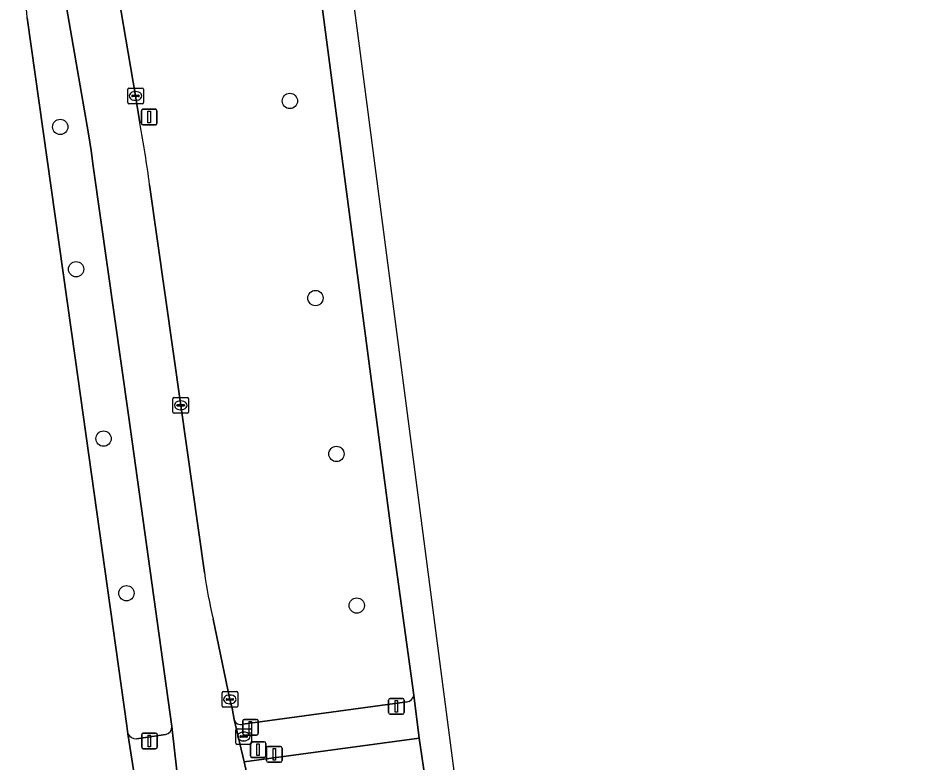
# Model space of a CAD drawing. Extents: x 160554 to 161248, y 385329 to 386506.
# Drawn here: x 161110.1 to 161167.1, y 386182.4 to 386230 of the extents above; entities that cross this region are included whole.
import ezdxf

# ---------------------------------------------------------------- set-up
doc = ezdxf.new("R2010")
doc.units = 0
for name, color, linetype in [('IMGEO_Berm_groen', 7, 'Continuous'), ('IMGEO_Boom', 7, 'Continuous'), ('IMGEO_Drukknoppaal', 7, 'Continuous'), ('IMGEO_Fietspad_gesloten', 7, 'Continuous'), ('IMGEO_Kolk', 7, 'Continuous'), ('IMGEO_Lichtmast', 7, 'Continuous'), ('IMGEO_OVBaan_gesloten', 7, 'Continuous'), ('IMGEO_Rijbaan_regionaal_gesloten', 7, 'Continuous'), ('IMGEO_Verkeersregelinstallatiepaal', 7, 'Continuous'), ('IMGEO_Voetpad_open', 7, 'Continuous')]:
    doc.layers.add(name, color=color, linetype=linetype)

msp = doc.modelspace()

# ---------------------------------------------------------------- linework, layer by layer
at = {"layer": 'IMGEO_Berm_groen'}
for points in [[(161135.415, 386186.7), (161134, 386196.871), (161121.723, 386290.228), (161119.292, 386308.163)], [(161114.791, 386221.496), (161114.628, 386222.565), (161112.41, 386235.343)], [(161116.075, 386234.144), (161117.628, 386224.992), (161117.894, 386223.272)], [(161110.703, 386229.984), (161113.769, 386208.249), (161116.715, 386187.319), (161117.064, 386184.74), (161117.129, 386184.23)], [(161119.956, 386184.683), (161117.181, 386204.599), (161114.928, 386220.511), (161114.791, 386221.496)], [(161118.524, 386219.319), (161120.518, 386205.219), (161122.026, 386194.526)], [(161122.585, 386191.55), (161123.658, 386186.423), (161123.796, 386185.86), (161123.939, 386185.135)], [(161124.493, 386184.838), (161134.982, 386186.26)], [(161117.699, 386183.912), (161119.548, 386184.181)]]:
    msp.add_lwpolyline(points, dxfattribs=at)
for centre, radius, start, end in [((161092.498, 386228.38), 18.275, 5.0363, 21.7377), ((161055.138, 386211.244), 63.899, 7.26031, 10.85014), ((161157.742, 386199.694), 36.088, 188.2338, 193.0427), ((161134.896, 386186.777), 0.524, 279.3957, 351.5231), ((161119.486, 386184.648), 0.471, 277.5751, 4.22), ((161124.355, 386185.246), 0.431, 194.9844, 288.624), ((161117.663, 386184.518), 0.607, 208.3196, 273.3666)]:
    msp.add_arc(centre, radius, start, end, dxfattribs=at)
at = {"layer": 'IMGEO_Boom'}
for centre in [(161127.491, 386224.671), (161112.815, 386223.012), (161113.828, 386213.918), (161129.129, 386212.077), (161115.583, 386203.09), (161130.469, 386202.111), (161117.047, 386193.208), (161131.77, 386192.424)]:
    msp.add_circle(centre, 0.489, dxfattribs=at)
at = {"layer": 'IMGEO_Drukknoppaal'}
for p, q in [((161126.001, 386182.514), (161126.001, 386183.314)), ((161126.001, 386183.314), (161126.001, 386182.514)), ((161126.101, 386183.414), (161126.891, 386183.414)), ((161126.891, 386183.414), (161126.101, 386183.414)), ((161126.991, 386183.314), (161126.991, 386182.514)), ((161126.991, 386182.514), (161126.991, 386183.314)), ((161126.891, 386182.414), (161126.101, 386182.414)), ((161126.101, 386182.414), (161126.891, 386182.414))]:
    msp.add_line(p, q, dxfattribs=at)
msp.add_lwpolyline([(161126.421, 386183.289), (161126.571, 386183.289), (161126.571, 386182.539), (161126.421, 386182.539), (161126.421, 386183.289)], dxfattribs=at)
for centre, start, end in [((161126.101, 386183.314), 90, 180), ((161126.101, 386183.314), 90, 180), ((161126.891, 386183.314), 0, 90), ((161126.891, 386183.314), 360, 90), ((161126.101, 386182.514), 180, 270), ((161126.101, 386182.514), 180, 270), ((161126.891, 386182.514), 270, 0), ((161126.891, 386182.514), 270, 0)]:
    msp.add_arc(centre, 0.1, start, end, dxfattribs=at)
at = {"layer": 'IMGEO_Fietspad_gesloten'}
for points in [[(161135.755, 386183.954), (161124.567, 386182.442), (161125.233, 386179.522)], [(161136.195, 386180.923), (161135.755, 386183.954)]]:
    msp.add_lwpolyline(points, dxfattribs=at)
at = {"layer": 'IMGEO_Kolk'}
for p, q in [((161117.127, 386224.566), (161117.127, 386225.418)), ((161117.202, 386225.492), (161118.054, 386225.492)), ((161117.615, 386225.272), (161117.64, 386225.272)), ((161118.128, 386225.418), (161118.128, 386224.566)), ((161117.386, 386224.986), (161117.386, 386224.998)), ((161117.824, 386224.949), (161117.426, 386224.949)), ((161117.429, 386225.035), (161117.827, 386225.035)), ((161117.638, 386224.712), (161117.613, 386224.712)), ((161117.87, 386224.998), (161117.87, 386224.986)), ((161118.054, 386224.492), (161117.202, 386224.492)), ((161120.017, 386204.793), (161120.017, 386205.645)), ((161120.092, 386205.719), (161120.944, 386205.719)), ((161120.276, 386205.213), (161120.276, 386205.225)), ((161120.319, 386205.262), (161120.717, 386205.262)), ((161120.505, 386205.499), (161120.53, 386205.499)), ((161120.76, 386205.225), (161120.76, 386205.213)), ((161121.018, 386205.645), (161121.018, 386204.793)), ((161120.944, 386204.719), (161120.092, 386204.719)), ((161120.714, 386205.176), (161120.316, 386205.176)), ((161120.528, 386204.939), (161120.503, 386204.939)), ((161123.157, 386185.997), (161123.157, 386186.849)), ((161123.232, 386186.923), (161124.084, 386186.923)), ((161123.416, 386186.417), (161123.416, 386186.429)), ((161123.854, 386186.38), (161123.456, 386186.38)), ((161123.459, 386186.466), (161123.857, 386186.466)), ((161123.645, 386186.703), (161123.67, 386186.703)), ((161123.9, 386186.429), (161123.9, 386186.417)), ((161124.158, 386186.849), (161124.158, 386185.997)), ((161124.084, 386185.923), (161123.232, 386185.923)), ((161123.668, 386186.143), (161123.643, 386186.143)), ((161124.045, 386183.627), (161124.045, 386184.479)), ((161124.12, 386184.553), (161124.972, 386184.553)), ((161124.347, 386184.096), (161124.745, 386184.096)), ((161124.533, 386184.333), (161124.558, 386184.333)), ((161125.046, 386184.479), (161125.046, 386183.627)), ((161124.972, 386183.553), (161124.12, 386183.553)), ((161124.304, 386184.047), (161124.304, 386184.059)), ((161124.742, 386184.01), (161124.344, 386184.01)), ((161124.556, 386183.773), (161124.531, 386183.773)), ((161124.788, 386184.059), (161124.788, 386184.047))]:
    msp.add_line(p, q, dxfattribs=at)
for points in [[(161117.127, 386224.566), (161117.127, 386225.418)], [(161117.202, 386225.492), (161118.054, 386225.492)], [(161118.128, 386225.418), (161118.128, 386224.566)], [(161118.054, 386224.492), (161117.202, 386224.492)], [(161120.017, 386204.793), (161120.017, 386205.645)], [(161120.092, 386205.719), (161120.944, 386205.719)], [(161121.018, 386205.645), (161121.018, 386204.793)], [(161120.944, 386204.719), (161120.092, 386204.719)], [(161123.157, 386185.997), (161123.157, 386186.849)], [(161123.232, 386186.923), (161124.084, 386186.923)], [(161124.158, 386186.849), (161124.158, 386185.997)], [(161124.084, 386185.923), (161123.232, 386185.923)], [(161124.045, 386183.627), (161124.045, 386184.479)], [(161124.12, 386184.553), (161124.972, 386184.553)], [(161125.046, 386184.479), (161125.046, 386183.627)], [(161124.972, 386183.553), (161124.12, 386183.553)]]:
    msp.add_lwpolyline(points, dxfattribs=at)
for centre, radius, start, end in [((161117.204, 386225.416), 0.0765, 91.552, 178.448), ((161117.204, 386225.416), 0.0765, 91.552, 178.448), ((161118.052, 386225.416), 0.0765, 1.552, 88.448), ((161118.052, 386225.416), 0.0765, 1.552, 88.448), ((161117.426, 386224.995), 0.0403, 85.8775, 175.7526), ((161117.423, 386224.985), 0.0366, 178.938, 274.7102), ((161117.827, 386224.992), 0.043, 264.8664, 352.4533), ((161117.831, 386224.997), 0.0386, 1.7309, 96.639), ((161117.204, 386224.568), 0.0765, 181.552, 268.448), ((161117.204, 386224.568), 0.0765, 181.552, 268.448), ((161118.052, 386224.568), 0.0765, 271.552, 358.448), ((161118.052, 386224.568), 0.0765, 271.552, 358.448), ((161120.094, 386205.643), 0.0765, 91.552, 178.448), ((161120.094, 386205.643), 0.0765, 91.552, 178.448), ((161120.316, 386205.222), 0.0403, 85.8775, 175.7526), ((161120.313, 386205.212), 0.0366, 178.938, 274.7102), ((161120.717, 386205.219), 0.043, 264.8664, 352.4533), ((161120.721, 386205.224), 0.0386, 1.7309, 96.639), ((161120.942, 386205.643), 0.0765, 1.552, 88.448), ((161120.942, 386205.643), 0.0765, 1.552, 88.448), ((161120.094, 386204.795), 0.0765, 181.552, 268.448), ((161120.094, 386204.795), 0.0765, 181.552, 268.448), ((161120.942, 386204.795), 0.0765, 271.552, 358.448), ((161120.942, 386204.795), 0.0765, 271.552, 358.448), ((161123.234, 386186.847), 0.0765, 91.552, 178.448), ((161123.234, 386186.847), 0.0765, 91.552, 178.448), ((161123.456, 386186.426), 0.0403, 85.8775, 175.7526), ((161123.453, 386186.416), 0.0366, 178.938, 274.7102), ((161123.857, 386186.423), 0.043, 264.8664, 352.4533), ((161123.861, 386186.428), 0.0386, 1.7309, 96.639), ((161124.082, 386186.847), 0.0765, 1.552, 88.448), ((161124.082, 386186.847), 0.0765, 1.552, 88.448), ((161123.234, 386185.999), 0.0765, 181.552, 268.448), ((161123.234, 386185.999), 0.0765, 181.552, 268.448), ((161124.082, 386185.999), 0.0765, 271.552, 358.448), ((161124.082, 386185.999), 0.0765, 271.552, 358.448), ((161124.122, 386184.477), 0.0765, 91.552, 178.448), ((161124.122, 386184.477), 0.0765, 91.552, 178.448), ((161124.344, 386184.056), 0.0403, 85.8775, 175.7526), ((161124.749, 386184.058), 0.0386, 1.7309, 96.639), ((161124.97, 386184.477), 0.0765, 1.552, 88.448), ((161124.97, 386184.477), 0.0765, 1.552, 88.448), ((161124.122, 386183.629), 0.0765, 181.552, 268.448), ((161124.122, 386183.629), 0.0765, 181.552, 268.448), ((161124.341, 386184.046), 0.0366, 178.938, 274.7102), ((161124.745, 386184.053), 0.043, 264.8664, 352.4533), ((161124.97, 386183.629), 0.0765, 271.552, 358.448), ((161124.97, 386183.629), 0.0765, 271.552, 358.448)]:
    msp.add_arc(centre, radius, start, end, dxfattribs=at)
for centre, major_axis, ratio, start_param, end_param in [((161117.614, 386224.992), (-0.387, 0.002), 0.722429, 4.712389, 7.853982), ((161117.639, 386224.992), (-0.39, 0.002), 0.717154, 1.570796, 4.712389), ((161120.504, 386205.219), (-0.387, 0.002), 0.722429, 4.712389, 7.853982), ((161120.529, 386205.219), (-0.39, 0.002), 0.717154, 1.570796, 4.712389), ((161123.644, 386186.423), (-0.387, 0.002), 0.722429, 4.712389, 7.853982), ((161123.669, 386186.423), (-0.39, 0.002), 0.717154, 1.570796, 4.712389), ((161124.532, 386184.053), (-0.387, 0.002), 0.722429, 4.712389, 7.853982), ((161124.557, 386184.053), (-0.39, 0.002), 0.717154, 1.570796, 4.712389)]:
    msp.add_ellipse(centre, major_axis=major_axis, ratio=ratio, start_param=start_param, end_param=end_param, dxfattribs=at)
at = {"layer": 'IMGEO_Lichtmast'}
for p, q in [((161118.004, 386223.24), (161118.004, 386224.04)), ((161118.004, 386224.04), (161118.004, 386223.24)), ((161118.104, 386224.14), (161118.894, 386224.14)), ((161118.894, 386224.14), (161118.104, 386224.14)), ((161118.994, 386224.04), (161118.994, 386223.24)), ((161118.994, 386223.24), (161118.994, 386224.04)), ((161118.894, 386223.14), (161118.104, 386223.14)), ((161118.104, 386223.14), (161118.894, 386223.14))]:
    msp.add_line(p, q, dxfattribs=at)
msp.add_lwpolyline([(161118.424, 386224.015), (161118.574, 386224.015), (161118.574, 386223.265), (161118.424, 386223.265), (161118.424, 386224.015)], dxfattribs=at)
for centre, start, end in [((161118.104, 386224.04), 90, 180), ((161118.104, 386224.04), 90, 180), ((161118.894, 386224.04), 0, 90), ((161118.894, 386224.04), 360, 90), ((161118.104, 386223.24), 180, 270), ((161118.104, 386223.24), 180, 270), ((161118.894, 386223.24), 270, 0), ((161118.894, 386223.24), 270, 0)]:
    msp.add_arc(centre, 0.1, start, end, dxfattribs=at)
at = {"layer": 'IMGEO_OVBaan_gesloten'}
msp.add_lwpolyline([(161167.141, 385959.129), (161140.774, 386160.649), (161131.935, 386228.203), (161123.722, 386290.484), (161121.723, 386290.228), (161134, 386196.871), (161135.415, 386186.7), (161135.755, 386183.954), (161136.195, 386180.923), (161136.706, 386176.76), (161138.899, 386160.038), (161139.162, 386158.234), (161139.958, 386152.089)], dxfattribs=at)
at = {"layer": 'IMGEO_Rijbaan_regionaal_gesloten'}
for points in [[(161112.41, 386235.343), (161114.628, 386222.565), (161114.791, 386221.496), (161114.928, 386220.511), (161117.181, 386204.599), (161119.956, 386184.683), (161120.274, 386181.858), (161120.647, 386178.958), (161120.65, 386178.773)], [(161117.894, 386223.272), (161117.628, 386224.992), (161116.075, 386234.144)], [(161118.637, 386173.44), (161118.593, 386173.816), (161118.344, 386175.529), (161117.974, 386178.513), (161117.571, 386181.511), (161117.129, 386184.23), (161117.064, 386184.74), (161116.715, 386187.319), (161113.769, 386208.249), (161110.703, 386229.984)], [(161122.026, 386194.526), (161120.518, 386205.219), (161118.524, 386219.319)], [(161125.635, 386177.556), (161125.506, 386178.184), (161125.233, 386179.522), (161124.567, 386182.442), (161123.939, 386185.135), (161123.796, 386185.86), (161123.658, 386186.423), (161122.585, 386191.55)]]:
    msp.add_lwpolyline(points, dxfattribs=at)
for centre, radius, start, end in [((161092.498, 386228.38), 18.275, 5.0363, 21.7377), ((161055.138, 386211.244), 63.899, 7.26031, 10.85014), ((161157.742, 386199.694), 36.088, 188.2338, 193.0427)]:
    msp.add_arc(centre, radius, start, end, dxfattribs=at)
at = {"layer": 'IMGEO_Verkeersregelinstallatiepaal'}
for p, q in [((161133.807, 386185.58), (161133.807, 386186.38)), ((161133.807, 386186.38), (161133.807, 386185.58)), ((161133.907, 386186.48), (161134.697, 386186.48)), ((161134.697, 386186.48), (161133.907, 386186.48)), ((161134.797, 386186.38), (161134.797, 386185.58)), ((161134.797, 386185.58), (161134.797, 386186.38)), ((161134.697, 386185.48), (161133.907, 386185.48)), ((161133.907, 386185.48), (161134.697, 386185.48)), ((161124.478, 386184.245), (161124.478, 386185.045)), ((161124.478, 386185.045), (161124.478, 386184.245)), ((161124.578, 386185.145), (161125.368, 386185.145)), ((161125.368, 386185.145), (161124.578, 386185.145)), ((161125.468, 386185.045), (161125.468, 386184.245)), ((161125.468, 386184.245), (161125.468, 386185.045)), ((161118.021, 386183.372), (161118.021, 386184.172)), ((161118.021, 386184.172), (161118.021, 386183.372)), ((161118.121, 386184.272), (161118.911, 386184.272)), ((161118.911, 386184.272), (161118.121, 386184.272)), ((161119.011, 386184.172), (161119.011, 386183.372)), ((161119.011, 386183.372), (161119.011, 386184.172)), ((161125.368, 386184.145), (161124.578, 386184.145)), ((161124.578, 386184.145), (161125.368, 386184.145)), ((161124.969, 386182.817), (161124.969, 386183.617)), ((161124.969, 386183.617), (161124.969, 386182.817)), ((161125.069, 386183.717), (161125.859, 386183.717)), ((161125.859, 386183.717), (161125.069, 386183.717)), ((161125.959, 386183.617), (161125.959, 386182.817)), ((161125.959, 386182.817), (161125.959, 386183.617)), ((161118.911, 386183.272), (161118.121, 386183.272)), ((161118.121, 386183.272), (161118.911, 386183.272)), ((161125.859, 386182.717), (161125.069, 386182.717)), ((161125.069, 386182.717), (161125.859, 386182.717))]:
    msp.add_line(p, q, dxfattribs=at)
for points in [[(161134.227, 386186.355), (161134.377, 386186.355), (161134.377, 386185.605), (161134.227, 386185.605), (161134.227, 386186.355)], [(161124.898, 386185.02), (161125.048, 386185.02), (161125.048, 386184.27), (161124.898, 386184.27), (161124.898, 386185.02)], [(161118.441, 386184.147), (161118.591, 386184.147), (161118.591, 386183.397), (161118.441, 386183.397), (161118.441, 386184.147)], [(161125.389, 386183.592), (161125.539, 386183.592), (161125.539, 386182.842), (161125.389, 386182.842), (161125.389, 386183.592)]]:
    msp.add_lwpolyline(points, dxfattribs=at)
for centre, start, end in [((161133.907, 386186.38), 90, 180), ((161133.907, 386186.38), 90, 180), ((161134.697, 386186.38), 0, 90), ((161134.697, 386186.38), 360, 90), ((161133.907, 386185.58), 180, 270), ((161133.907, 386185.58), 180, 270), ((161134.697, 386185.58), 270, 0), ((161134.697, 386185.58), 270, 0), ((161124.578, 386185.045), 90, 180), ((161124.578, 386185.045), 90, 180), ((161125.368, 386185.045), 0, 90), ((161125.368, 386185.045), 360, 90), ((161118.121, 386184.172), 90, 180), ((161118.121, 386184.172), 90, 180), ((161118.911, 386184.172), 0, 90), ((161118.911, 386184.172), 360, 90), ((161124.578, 386184.245), 180, 270), ((161124.578, 386184.245), 180, 270), ((161125.368, 386184.245), 270, 0), ((161125.368, 386184.245), 270, 0), ((161125.069, 386183.617), 90, 180), ((161125.069, 386183.617), 90, 180), ((161125.859, 386183.617), 0, 90), ((161125.859, 386183.617), 360, 90), ((161118.121, 386183.372), 180, 270), ((161118.121, 386183.372), 180, 270), ((161118.911, 386183.372), 270, 0), ((161118.911, 386183.372), 270, 0), ((161125.069, 386182.817), 180, 270), ((161125.069, 386182.817), 180, 270), ((161125.859, 386182.817), 270, 0), ((161125.859, 386182.817), 270, 0)]:
    msp.add_arc(centre, 0.1, start, end, dxfattribs=at)
at = {"layer": 'IMGEO_Voetpad_open'}
for points in [[(161123.939, 386185.135), (161124.567, 386182.442), (161135.755, 386183.954), (161135.415, 386186.7)], [(161134.982, 386186.26), (161124.493, 386184.838)], [(161117.129, 386184.23), (161117.571, 386181.511), (161120.274, 386181.858), (161119.956, 386184.683)], [(161119.548, 386184.181), (161117.699, 386183.912)]]:
    msp.add_lwpolyline(points, dxfattribs=at)
for centre, radius, start, end in [((161134.896, 386186.777), 0.524, 279.3957, 351.5231), ((161119.486, 386184.648), 0.471, 277.5751, 4.22), ((161124.355, 386185.246), 0.431, 194.9844, 288.624), ((161117.663, 386184.518), 0.607, 208.3196, 273.3666)]:
    msp.add_arc(centre, radius, start, end, dxfattribs=at)

doc.saveas('drawing.dxf')
